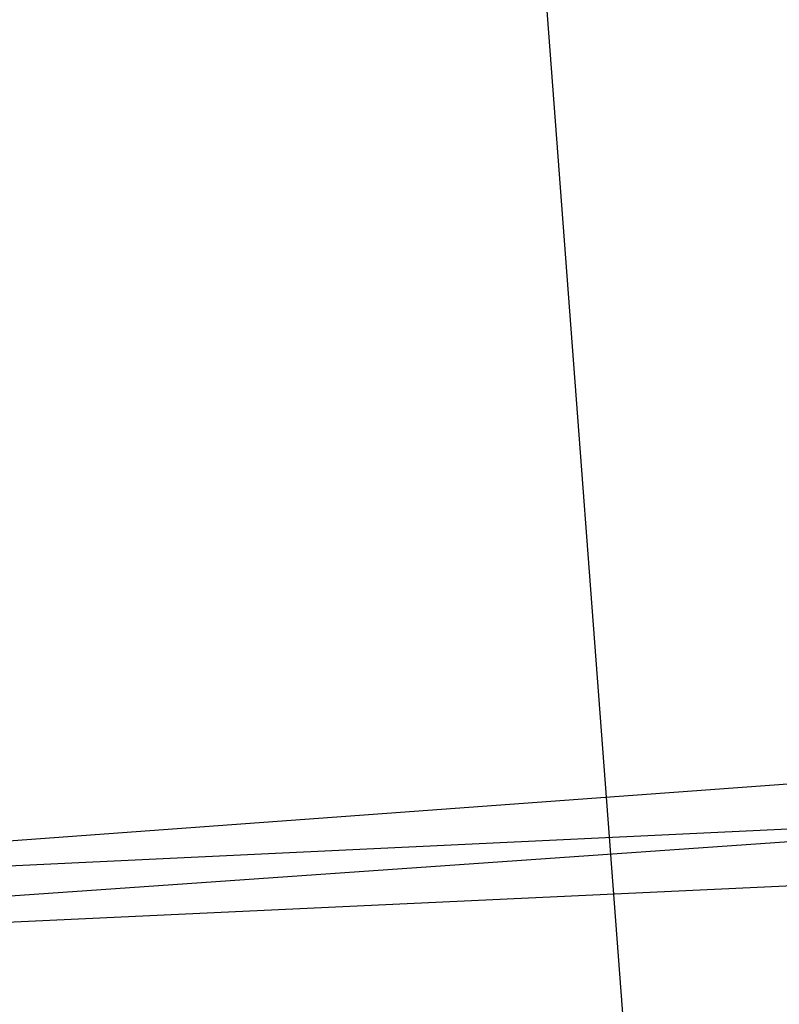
# Model space of a CAD drawing. Header units: feet. Extents: x -79 to 198, y -22 to 181.
# Tile 869 of 982: x 137.513 to 137.697, y 118.637 to 118.876. Entities that reach past the tile are written whole.
import ezdxf

# ---------------------------------------------------------------- set-up
doc = ezdxf.new("R2010")
doc.units = ezdxf.units.FT
doc.layers.add('A-AREA-UNIDAD', color=30, linetype='CONTINUOUS')
doc.layers.add('A-LINEA', color=7, linetype='CONTINUOUS')

msp = doc.modelspace()

# ---------------------------------------------------------------- linework, layer by layer
at = {"layer": 'A-AREA-UNIDAD'}
msp.add_lwpolyline([(119.36, 110.0089), (121.312, 109.5289), (121.92, 112.4089), (122.88, 112.4089), (135.808, 109.3333), (135.872, 108.1778), (135.552, 106.8444), (137.36, 106.4178), (137.408, 107.0933), (138.16, 107.0933), (137.888, 115.6089), (137.088, 126.2044), (136.16, 134.0622)], dxfattribs=at)
at = {"layer": 'A-LINEA'}
for points in [[(137.24, 118.6444), (137.2133, 118.9378), (137.8, 118.9778), (137.8133, 118.6844), (137.24, 118.6444)], [(137.24, 118.6444), (137.2133, 118.9378), (137.8, 118.9778), (137.8133, 118.6844), (137.24, 118.6444)], [(137.2133, 118.9378), (137.24, 118.6444), (137.8133, 118.6711), (137.8, 118.9644), (137.2133, 118.9378)], [(137.2133, 118.9378), (137.24, 118.6444), (137.8133, 118.6711), (137.8, 118.9644), (137.2133, 118.9378)], [(137.2533, 118.6578), (137.2267, 118.9244), (137.7867, 118.9644), (137.8, 118.6978), (137.2533, 118.6578)], [(137.2533, 118.6578), (137.2267, 118.9244), (137.7867, 118.9644), (137.8, 118.6978), (137.2533, 118.6578)], [(137.2267, 118.9244), (137.24, 118.6578), (137.8, 118.6844), (137.7867, 118.9511), (137.2267, 118.9244)], [(137.2267, 118.9244), (137.24, 118.6578), (137.8, 118.6844), (137.7867, 118.9511), (137.2267, 118.9244)]]:
    msp.add_lwpolyline(points, dxfattribs=at)

doc.saveas('drawing.dxf')
